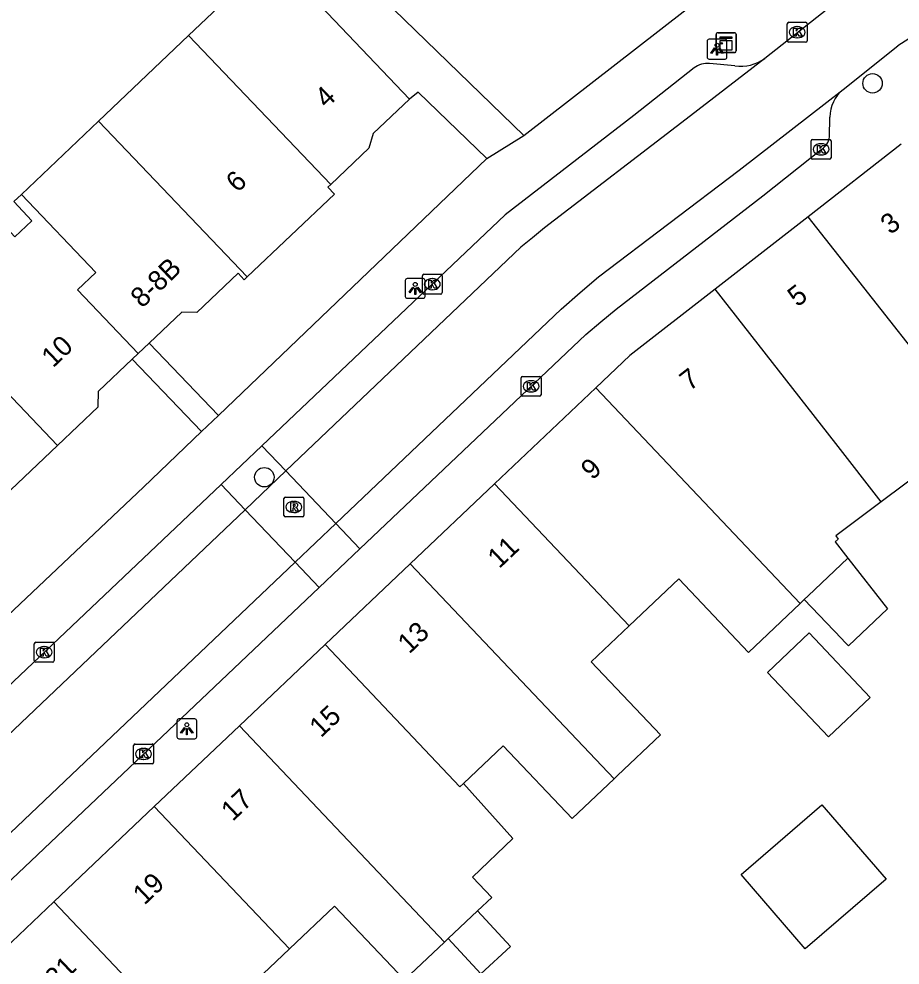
# Model space of a CAD drawing. Extents: x 160356 to 161355, y 381727 to 382845.
# Drawn here: x 161079.9 to 161124.22, y 382619.01 to 382666.62 of the extents above; entities that cross this region are included whole.
import ezdxf

# ---------------------------------------------------------------- set-up
doc = ezdxf.new("R2010")
doc.units = 0
for name, color, linetype in [('IMGEO_Boom', 7, 'Continuous'), ('IMGEO_Kast', 7, 'Continuous'), ('IMGEO_Kolk', 7, 'Continuous'), ('IMGEO_Lichtpunt', 7, 'Continuous'), ('IMGEO_Pand', 7, 'Continuous'), ('IMGEO_Pand_nummerreeks', 7, 'Continuous'), ('IMGEO_Parkeervlak_open', 7, 'Continuous'), ('IMGEO_Rijbaan_lokaal_open', 7, 'Continuous'), ('IMGEO_Rioolput', 7, 'Continuous'), ('IMGEO_Voetpad_open', 7, 'Continuous')]:
    doc.layers.add(name, color=color, linetype=linetype)

msp = doc.modelspace()

# ---------------------------------------------------------------- linework, layer by layer
at = {"layer": 'IMGEO_Boom'}
for centre in [(161122.84, 382663.381), (161092.245, 382643.559)]:
    msp.add_circle(centre, 0.489, dxfattribs=at)
at = {"layer": 'IMGEO_Kast'}
for p, q in [((161114.974, 382665.005), (161114.974, 382665.846)), ((161114.974, 382665.846), (161114.974, 382665.005)), ((161115.049, 382665.93), (161115.89, 382665.93)), ((161115.89, 382665.93), (161115.049, 382665.93)), ((161115.974, 382665.855), (161115.974, 382665.014)), ((161115.974, 382665.014), (161115.974, 382665.855)), ((161115.899, 382664.93), (161115.058, 382664.93)), ((161115.058, 382664.93), (161115.899, 382664.93))]:
    msp.add_line(p, q, dxfattribs=at)
for points in [[(161115.169, 382665.72), (161115.769, 382665.72), (161115.769, 382665.635), (161115.169, 382665.635), (161115.169, 382665.72)], [(161115.169, 382665.545), (161115.769, 382665.545), (161115.769, 382665.056), (161115.169, 382665.056), (161115.169, 382665.545)]]:
    msp.add_lwpolyline(points, dxfattribs=at)
msp.add_circle((161115.253, 382665.394), 0.0377, dxfattribs=at)
for centre, start, end in [((161115.052, 382665.852), 92.4484, 184.2845), ((161115.052, 382665.852), 92.4484, 184.2845), ((161115.896, 382665.852), 2.4484, 94.2845), ((161115.896, 382665.852), 2.4484, 94.2845), ((161115.052, 382665.008), 182.4484, 274.2845), ((161115.052, 382665.008), 182.4484, 274.2845), ((161115.896, 382665.008), 272.4484, 4.2845), ((161115.896, 382665.008), 272.4484, 4.2845)]:
    msp.add_arc(centre, 0.0779, start, end, dxfattribs=at)
at = {"layer": 'IMGEO_Kolk'}
for p, q in [((161118.623, 382666.455), (161119.475, 382666.455)), ((161118.548, 382665.529), (161118.548, 382666.381)), ((161119.036, 382666.235), (161119.061, 382666.235)), ((161119.549, 382666.381), (161119.549, 382665.529)), ((161119.059, 382665.675), (161119.034, 382665.675)), ((161119.475, 382665.455), (161118.623, 382665.455)), ((161119.749, 382659.636), (161119.749, 382660.488)), ((161119.824, 382660.562), (161120.676, 382660.562)), ((161120.237, 382660.342), (161120.262, 382660.342)), ((161120.75, 382660.488), (161120.75, 382659.636)), ((161120.26, 382659.782), (161120.235, 382659.782)), ((161120.676, 382659.562), (161119.824, 382659.562)), ((161100.192, 382652.849), (161100.192, 382653.701)), ((161100.267, 382653.775), (161101.119, 382653.775)), ((161101.193, 382653.701), (161101.193, 382652.849)), ((161100.68, 382653.555), (161100.705, 382653.555)), ((161101.119, 382652.775), (161100.267, 382652.775)), ((161100.703, 382652.995), (161100.678, 382652.995)), ((161105.161, 382647.708), (161105.161, 382648.56)), ((161105.236, 382648.634), (161106.088, 382648.634)), ((161105.649, 382648.414), (161105.674, 382648.414)), ((161106.162, 382648.56), (161106.162, 382647.708)), ((161105.672, 382647.854), (161105.647, 382647.854)), ((161106.088, 382647.634), (161105.236, 382647.634)), ((161080.669, 382634.33), (161080.669, 382635.182)), ((161080.744, 382635.256), (161081.596, 382635.256)), ((161081.157, 382635.036), (161081.182, 382635.036)), ((161081.67, 382635.182), (161081.67, 382634.33)), ((161081.596, 382634.256), (161080.744, 382634.256)), ((161081.18, 382634.476), (161081.155, 382634.476)), ((161085.667, 382629.209), (161085.667, 382630.061)), ((161085.742, 382630.135), (161086.594, 382630.135)), ((161086.155, 382629.915), (161086.18, 382629.915)), ((161086.668, 382630.061), (161086.668, 382629.209)), ((161086.178, 382629.355), (161086.153, 382629.355)), ((161086.594, 382629.135), (161085.742, 382629.135))]:
    msp.add_line(p, q, dxfattribs=at)
for points in [[(161118.623, 382666.455), (161119.475, 382666.455)], [(161118.548, 382665.529), (161118.548, 382666.381)], [(161118.869, 382666.155), (161118.992, 382666.155), (161118.992, 382666.004), (161119.122, 382666.155), (161119.286, 382666.155), (161119.14, 382666.004), (161119.293, 382665.755), (161119.141, 382665.755), (161119.056, 382665.919), (161118.992, 382665.852), (161118.992, 382665.755), (161118.869, 382665.755), (161118.869, 382666.155)], [(161119.549, 382666.381), (161119.549, 382665.529)], [(161119.475, 382665.455), (161118.623, 382665.455)], [(161119.749, 382659.636), (161119.749, 382660.488)], [(161119.824, 382660.562), (161120.676, 382660.562)], [(161120.07, 382660.262), (161120.193, 382660.262), (161120.193, 382660.111), (161120.323, 382660.262), (161120.487, 382660.262), (161120.341, 382660.111), (161120.494, 382659.862), (161120.342, 382659.862), (161120.257, 382660.026), (161120.193, 382659.959), (161120.193, 382659.862), (161120.07, 382659.862), (161120.07, 382660.262)], [(161120.75, 382660.488), (161120.75, 382659.636)], [(161120.676, 382659.562), (161119.824, 382659.562)], [(161100.192, 382652.849), (161100.192, 382653.701)], [(161100.267, 382653.775), (161101.119, 382653.775)], [(161101.193, 382653.701), (161101.193, 382652.849)], [(161100.513, 382653.475), (161100.636, 382653.475), (161100.636, 382653.324), (161100.766, 382653.475), (161100.93, 382653.475), (161100.784, 382653.324), (161100.937, 382653.075), (161100.785, 382653.075), (161100.7, 382653.239), (161100.636, 382653.172), (161100.636, 382653.075), (161100.513, 382653.075), (161100.513, 382653.475)], [(161101.119, 382652.775), (161100.267, 382652.775)], [(161105.161, 382647.708), (161105.161, 382648.56)], [(161105.236, 382648.634), (161106.088, 382648.634)], [(161105.482, 382648.334), (161105.605, 382648.334), (161105.605, 382648.183), (161105.735, 382648.334), (161105.899, 382648.334), (161105.753, 382648.183), (161105.906, 382647.934), (161105.754, 382647.934), (161105.669, 382648.098), (161105.605, 382648.031), (161105.605, 382647.934), (161105.482, 382647.934), (161105.482, 382648.334)], [(161106.162, 382648.56), (161106.162, 382647.708)], [(161106.088, 382647.634), (161105.236, 382647.634)], [(161080.669, 382634.33), (161080.669, 382635.182)], [(161080.744, 382635.256), (161081.596, 382635.256)], [(161081.67, 382635.182), (161081.67, 382634.33)], [(161080.99, 382634.956), (161081.113, 382634.956), (161081.113, 382634.805), (161081.243, 382634.956), (161081.407, 382634.956), (161081.261, 382634.805), (161081.414, 382634.556), (161081.262, 382634.556), (161081.177, 382634.72), (161081.113, 382634.653), (161081.113, 382634.556), (161080.99, 382634.556), (161080.99, 382634.956)], [(161081.596, 382634.256), (161080.744, 382634.256)], [(161085.667, 382629.209), (161085.667, 382630.061)], [(161085.742, 382630.135), (161086.594, 382630.135)], [(161085.988, 382629.835), (161086.111, 382629.835), (161086.111, 382629.684), (161086.241, 382629.835), (161086.405, 382629.835), (161086.259, 382629.684), (161086.412, 382629.435), (161086.26, 382629.435), (161086.175, 382629.599), (161086.111, 382629.532), (161086.111, 382629.435), (161085.988, 382629.435), (161085.988, 382629.835)], [(161086.668, 382630.061), (161086.668, 382629.209)], [(161086.594, 382629.135), (161085.742, 382629.135)]]:
    msp.add_lwpolyline(points, dxfattribs=at)
for centre, start, end in [((161118.625, 382666.379), 91.552, 178.448), ((161118.625, 382666.379), 91.552, 178.448), ((161119.473, 382666.379), 1.552, 88.448), ((161119.473, 382666.379), 1.552, 88.448), ((161118.625, 382665.531), 181.552, 268.448), ((161118.625, 382665.531), 181.552, 268.448), ((161119.473, 382665.531), 271.552, 358.448), ((161119.473, 382665.531), 271.552, 358.448), ((161119.826, 382660.486), 91.552, 178.448), ((161119.826, 382660.486), 91.552, 178.448), ((161120.674, 382660.486), 1.552, 88.448), ((161120.674, 382660.486), 1.552, 88.448), ((161119.826, 382659.638), 181.552, 268.448), ((161119.826, 382659.638), 181.552, 268.448), ((161120.674, 382659.638), 271.552, 358.448), ((161120.674, 382659.638), 271.552, 358.448), ((161100.269, 382653.699), 91.552, 178.448), ((161100.269, 382653.699), 91.552, 178.448), ((161101.117, 382653.699), 1.552, 88.448), ((161101.117, 382653.699), 1.552, 88.448), ((161100.269, 382652.851), 181.552, 268.448), ((161100.269, 382652.851), 181.552, 268.448), ((161101.117, 382652.851), 271.552, 358.448), ((161101.117, 382652.851), 271.552, 358.448), ((161105.238, 382648.558), 91.552, 178.448), ((161105.238, 382648.558), 91.552, 178.448), ((161106.086, 382648.558), 1.552, 88.448), ((161106.086, 382648.558), 1.552, 88.448), ((161105.238, 382647.71), 181.552, 268.448), ((161105.238, 382647.71), 181.552, 268.448), ((161106.086, 382647.71), 271.552, 358.448), ((161106.086, 382647.71), 271.552, 358.448), ((161080.746, 382635.18), 91.552, 178.448), ((161080.746, 382635.18), 91.552, 178.448), ((161081.594, 382635.18), 1.552, 88.448), ((161081.594, 382635.18), 1.552, 88.448), ((161080.746, 382634.332), 181.552, 268.448), ((161080.746, 382634.332), 181.552, 268.448), ((161081.594, 382634.332), 271.552, 358.448), ((161081.594, 382634.332), 271.552, 358.448), ((161085.744, 382630.059), 91.552, 178.448), ((161085.744, 382630.059), 91.552, 178.448), ((161086.592, 382630.059), 1.552, 88.448), ((161086.592, 382630.059), 1.552, 88.448), ((161085.744, 382629.211), 181.552, 268.448), ((161085.744, 382629.211), 181.552, 268.448), ((161086.592, 382629.211), 271.552, 358.448), ((161086.592, 382629.211), 271.552, 358.448)]:
    msp.add_arc(centre, 0.0765, start, end, dxfattribs=at)
for centre, major_axis, ratio, start_param, end_param in [((161119.035, 382665.955), (-0.387, 0.002), 0.722429, 4.712389, 7.853982), ((161119.06, 382665.955), (-0.39, 0.002), 0.717154, 1.570796, 4.712389), ((161120.236, 382660.062), (-0.387, 0.002), 0.722429, 4.712389, 7.853982), ((161120.261, 382660.062), (-0.39, 0.002), 0.717154, 1.570796, 4.712389), ((161100.679, 382653.275), (-0.387, 0.002), 0.722429, 4.712389, 7.853982), ((161100.704, 382653.275), (-0.39, 0.002), 0.717154, 1.570796, 4.712389), ((161105.648, 382648.134), (-0.387, 0.002), 0.722429, 4.712389, 7.853982), ((161105.673, 382648.134), (-0.39, 0.002), 0.717154, 1.570796, 4.712389), ((161081.156, 382634.756), (-0.387, 0.002), 0.722429, 4.712389, 7.853982), ((161081.181, 382634.756), (-0.39, 0.002), 0.717154, 1.570796, 4.712389), ((161086.154, 382629.635), (-0.387, 0.002), 0.722429, 4.712389, 7.853982), ((161086.179, 382629.635), (-0.39, 0.002), 0.717154, 1.570796, 4.712389)]:
    msp.add_ellipse(centre, major_axis=major_axis, ratio=ratio, start_param=start_param, end_param=end_param, dxfattribs=at)
at = {"layer": 'IMGEO_Lichtpunt'}
for p, q in [((161114.52, 382665.503), (161114.52, 382664.696)), ((161114.52, 382665.503), (161114.52, 382664.696)), ((161115.422, 382665.598), (161114.614, 382665.598)), ((161115.422, 382665.598), (161114.614, 382665.598)), ((161115.516, 382664.696), (161115.516, 382665.503)), ((161115.516, 382664.696), (161115.516, 382665.503)), ((161114.614, 382664.602), (161115.422, 382664.602)), ((161114.614, 382664.602), (161115.422, 382664.602)), ((161100.236, 382653.56), (161099.428, 382653.56)), ((161100.236, 382653.56), (161099.428, 382653.56)), ((161099.334, 382653.465), (161099.334, 382652.658)), ((161099.334, 382653.465), (161099.334, 382652.658)), ((161100.33, 382652.658), (161100.33, 382653.465)), ((161100.33, 382652.658), (161100.33, 382653.465)), ((161099.428, 382652.564), (161100.236, 382652.564)), ((161099.428, 382652.564), (161100.236, 382652.564)), ((161087.845, 382631.304), (161087.845, 382630.497)), ((161087.845, 382631.304), (161087.845, 382630.497)), ((161088.747, 382631.399), (161087.939, 382631.399)), ((161088.747, 382631.399), (161087.939, 382631.399)), ((161088.841, 382630.497), (161088.841, 382631.304)), ((161088.841, 382630.497), (161088.841, 382631.304)), ((161087.939, 382630.403), (161088.747, 382630.403)), ((161087.939, 382630.403), (161088.747, 382630.403))]:
    msp.add_line(p, q, dxfattribs=at)
for points in [[(161114.894, 382665.167), (161114.933, 382665.139), (161114.745, 382664.877), (161114.707, 382664.904), (161114.894, 382665.167)], [(161114.996, 382665.119), (161115.043, 382665.119), (161115.043, 382664.797), (161114.996, 382664.797), (161114.996, 382665.119)], [(161115.106, 382665.139), (161115.144, 382665.166), (161115.331, 382664.904), (161115.292, 382664.876), (161115.106, 382665.139)], [(161099.708, 382653.129), (161099.747, 382653.101), (161099.559, 382652.839), (161099.521, 382652.866), (161099.708, 382653.129)], [(161099.92, 382653.101), (161099.958, 382653.128), (161100.145, 382652.866), (161100.106, 382652.838), (161099.92, 382653.101)], [(161099.81, 382653.081), (161099.857, 382653.081), (161099.857, 382652.759), (161099.81, 382652.759), (161099.81, 382653.081)], [(161088.219, 382630.968), (161088.258, 382630.94), (161088.07, 382630.678), (161088.032, 382630.705), (161088.219, 382630.968)], [(161088.321, 382630.92), (161088.368, 382630.92), (161088.368, 382630.598), (161088.321, 382630.598), (161088.321, 382630.92)], [(161088.431, 382630.94), (161088.469, 382630.967), (161088.656, 382630.705), (161088.617, 382630.677), (161088.431, 382630.94)]]:
    msp.add_lwpolyline(points, dxfattribs=at)
for centre in [(161115.019, 382665.301), (161099.833, 382653.263), (161088.344, 382631.102)]:
    msp.add_circle(centre, 0.0994, dxfattribs=at)
for centre, start, end in [((161114.614, 382665.503), 90, 180), ((161114.614, 382665.503), 90, 180), ((161115.422, 382665.503), 0, 90), ((161115.422, 382665.503), 0, 90), ((161114.614, 382664.696), 180, 270), ((161114.614, 382664.696), 180, 270), ((161115.422, 382664.696), 270, 0), ((161115.422, 382664.696), 270, 360), ((161099.428, 382653.465), 90, 180), ((161099.428, 382653.465), 90, 180), ((161100.236, 382653.465), 0, 90), ((161100.236, 382653.465), 0, 90), ((161099.428, 382652.658), 180, 270), ((161099.428, 382652.658), 180, 270), ((161100.236, 382652.658), 270, 0), ((161100.236, 382652.658), 270, 360), ((161087.939, 382631.304), 90, 180), ((161087.939, 382631.304), 90, 180), ((161088.747, 382631.304), 0, 90), ((161088.747, 382631.304), 0, 90), ((161087.939, 382630.497), 180, 270), ((161087.939, 382630.497), 180, 270), ((161088.747, 382630.497), 270, 0), ((161088.747, 382630.497), 270, 360)]:
    msp.add_arc(centre, 0.0946, start, end, dxfattribs=at)
at = {"layer": 'IMGEO_Pand'}
for points in [[(161088.435, 382665.793), (161089.025, 382666.354), (161092.667, 382669.815)], [(161092.667, 382669.815), (161099.539, 382662.581)], [(161083.901, 382661.483), (161088.435, 382665.793)], [(161088.435, 382665.793), (161095.586, 382658.293)], [(161099.539, 382662.581), (161097.726, 382660.859), (161097.508, 382660.119), (161095.586, 382658.293)], [(161080.02, 382657.794), (161083.901, 382661.483)], [(161091.381, 382653.641), (161083.901, 382661.483)], [(161124.278, 382660.313), (161119.601, 382656.671)], [(161095.586, 382658.293), (161095.44, 382658.154), (161095.767, 382657.809), (161091.381, 382653.641)], [(161078.826, 382656.581), (161079.7, 382655.66), (161080.549, 382656.467), (161079.634, 382657.428)], [(161079.634, 382657.428), (161080.02, 382657.794)], [(161085.903, 382649.784), (161082.852, 382652.984), (161083.771, 382653.86), (161080.02, 382657.794)], [(161119.601, 382656.671), (161114.926, 382653.031)], [(161128.874, 382644.887), (161119.601, 382656.671)], [(161091.381, 382653.641), (161091.234, 382653.501), (161090.928, 382653.824), (161088.844, 382651.843), (161088.09, 382651.863), (161086.45, 382650.304)], [(161074.688, 382652.648), (161081.834, 382645.154)], [(161114.926, 382653.031), (161110.629, 382649.685), (161108.912, 382648.055)], [(161123.27, 382642.317), (161120.985, 382645.251), (161114.926, 382653.031)], [(161085.903, 382649.784), (161086.45, 382650.304)], [(161085.601, 382649.497), (161085.903, 382649.784)], [(161081.834, 382645.154), (161083.888, 382647.106), (161083.908, 382647.888), (161085.601, 382649.497)], [(161103.815, 382643.22), (161108.912, 382648.055)], [(161108.912, 382648.055), (161119.202, 382637.209)], [(161081.834, 382645.154), (161079.487, 382642.923), (161078.82, 382642.94), (161077.33, 382641.524)], [(161128.874, 382644.887), (161126.604, 382643.101), (161125.881, 382644.021), (161125.716, 382643.891), (161125.586, 382644.056), (161123.27, 382642.317)], [(161103.815, 382643.22), (161099.58, 382639.201)], [(161110.592, 382636.077), (161103.815, 382643.22)], [(161123.27, 382642.317), (161120.988, 382640.604), (161121.118, 382640.439), (161120.953, 382640.309), (161121.602, 382639.484)], [(161121.602, 382639.484), (161123.599, 382636.945), (161121.622, 382635.071), (161121.448, 382635.254), (161121.272, 382635.44), (161119.408, 382637.404)], [(161121.602, 382639.484), (161119.608, 382637.594), (161119.408, 382637.404)], [(161095.298, 382635.139), (161099.58, 382639.201)], [(161099.58, 382639.201), (161109.842, 382628.385)], [(161119.202, 382637.209), (161116.606, 382634.748), (161113.096, 382638.451), (161110.592, 382636.077)], [(161119.408, 382637.404), (161119.202, 382637.209)], [(161110.592, 382636.077), (161108.691, 382634.274), (161112.176, 382630.598), (161110.012, 382628.546), (161109.842, 382628.385)], [(161117.549, 382633.737), (161119.644, 382635.723), (161122.716, 382632.482), (161120.621, 382630.497), (161117.549, 382633.737)], [(161095.298, 382635.139), (161090.987, 382631.048)], [(161102.259, 382628.153), (161102.084, 382627.987), (161095.298, 382635.139)], [(161090.987, 382631.048), (161086.708, 382626.988)], [(161090.987, 382631.048), (161101.312, 382620.166)], [(161109.842, 382628.385), (161107.726, 382626.378), (161104.25, 382630.04), (161102.259, 382628.153)], [(161102.964, 382621.732), (161103.681, 382622.412), (161102.718, 382623.428), (161104.737, 382625.375), (161102.259, 382628.153)], [(161086.708, 382626.988), (161081.652, 382622.191)], [(161086.708, 382626.988), (161093.505, 382619.824)], [(161116.225, 382623.564), (161120.285, 382627.075), (161123.519, 382623.336), (161119.458, 382619.825), (161116.225, 382623.564)], [(161081.652, 382622.191), (161077.404, 382618.162)], [(161091.989, 382611.296), (161081.652, 382622.191)], [(161101.312, 382620.166), (161099.302, 382618.26), (161095.778, 382621.978), (161093.505, 382619.824)], [(161102.964, 382621.732), (161101.499, 382620.343)], [(161101.499, 382620.343), (161103.137, 382618.571), (161104.619, 382619.942), (161102.964, 382621.732)], [(161101.312, 382620.166), (161101.499, 382620.343)], [(161093.505, 382619.824), (161091.515, 382617.937), (161095.055, 382614.202), (161091.989, 382611.296)]]:
    msp.add_lwpolyline(points, dxfattribs=at)
at = {"layer": 'IMGEO_Parkeervlak_open'}
for points in [[(161092.119, 382645.144), (161093.324, 382643.878)], [(161091.273, 382641.927), (161090.066, 382643.197)], [(161095.838, 382641.234), (161097.05, 382639.96)], [(161093.787, 382639.284), (161094.997, 382638.011)]]:
    msp.add_lwpolyline(points, dxfattribs=at)
at = {"layer": 'IMGEO_Rijbaan_lokaal_open'}
for points in [[(161121.151, 382667.576), (161117.421, 382664.636)], [(161121.355, 382663.069), (161124.115, 382665.263)], [(161117.421, 382664.636), (161113.456, 382661.572), (161106.342, 382656.115), (161105.735, 382655.605), (161105.154, 382655.131), (161093.324, 382643.878)], [(161095.838, 382641.234), (161107.179, 382652.019), (161108.127, 382652.855), (161109.061, 382653.65), (161116.128, 382659.018), (161121.355, 382663.069)], [(161093.324, 382643.878), (161091.273, 382641.927)], [(161093.324, 382643.878), (161095.838, 382641.234)], [(161046.844, 382599.665), (161091.273, 382641.927)], [(161091.273, 382641.927), (161093.787, 382639.284)], [(161095.838, 382641.234), (161093.787, 382639.284)], [(161093.787, 382639.284), (161040.575, 382588.681)]]:
    msp.add_lwpolyline(points, dxfattribs=at)
msp.add_arc((161127.313, 382660.899), 5.41, 89.5097, 126.2333, dxfattribs=at)
at = {"layer": 'IMGEO_Rioolput'}
for p, q in [((161093.228, 382641.638), (161093.228, 382642.49)), ((161093.303, 382642.564), (161094.155, 382642.564)), ((161093.716, 382642.344), (161093.741, 382642.344)), ((161094.229, 382642.49), (161094.229, 382641.638)), ((161093.739, 382641.784), (161093.714, 382641.784)), ((161094.155, 382641.564), (161093.303, 382641.564))]:
    msp.add_line(p, q, dxfattribs=at)
for points in [[(161093.228, 382641.638), (161093.228, 382642.49)], [(161093.303, 382642.564), (161094.155, 382642.564)], [(161093.817, 382642.262), (161093.565, 382642.264), (161093.565, 382641.864)], [(161093.743, 382642.183), (161093.689, 382642.183), (161093.689, 382642.102)], [(161094.229, 382642.49), (161094.229, 382641.638)], [(161093.565, 382641.864), (161093.689, 382641.864), (161093.689, 382642.026), (161093.7, 382642.026)], [(161093.689, 382642.102), (161093.741, 382642.102)], [(161093.747, 382641.997), (161093.818, 382641.864), (161093.958, 382641.864), (161093.893, 382641.99)], [(161094.155, 382641.564), (161093.303, 382641.564)]]:
    msp.add_lwpolyline(points, dxfattribs=at)
for centre, radius, start, end in [((161093.305, 382642.488), 0.0765, 91.552, 178.448), ((161093.305, 382642.488), 0.0765, 91.552, 178.448), ((161093.749, 382642.087), 0.0964, 77.0061, 93.1865), ((161093.763, 382642.144), 0.0378, 276.6634, 79.6772), ((161093.816, 382642.152), 0.109, 350.3612, 89.416), ((161093.814, 382642.152), 0.112, 277.5842, 350.9817), ((161094.153, 382642.488), 0.0765, 1.552, 88.448), ((161094.153, 382642.488), 0.0765, 1.552, 88.448), ((161093.699, 382641.973), 0.0533, 26.0293, 88.6989), ((161093.725, 382642.291), 0.19, 274.7715, 282.9687), ((161093.798, 382641.937), 0.108, 29.5134, 73.7905), ((161093.305, 382641.64), 0.0765, 181.552, 268.448), ((161093.305, 382641.64), 0.0765, 181.552, 268.448), ((161094.153, 382641.64), 0.0765, 271.552, 358.448), ((161094.153, 382641.64), 0.0765, 271.552, 358.448)]:
    msp.add_arc(centre, radius, start, end, dxfattribs=at)
for centre, major_axis, ratio, start_param, end_param in [((161093.715, 382642.064), (-0.387, 0.002), 0.722429, 4.712389, 7.853982), ((161093.74, 382642.064), (-0.39, 0.002), 0.717154, 1.570796, 4.712389)]:
    msp.add_ellipse(centre, major_axis=major_axis, ratio=ratio, start_param=start_param, end_param=end_param, dxfattribs=at)
at = {"layer": 'IMGEO_Voetpad_open'}
for points in [[(161105.295, 382660.762), (161058.364, 382706.261), (161061.787, 382709.716)], [(161105.295, 382660.762), (161119.081, 382671.473)], [(161113.866, 382664.162), (161110.826, 382661.766), (161104.365, 382656.761), (161092.119, 382645.144)], [(161115.912, 382664.26), (161114.638, 382664.376)], [(161103.436, 382659.6), (161099.977, 382662.943), (161099.539, 382662.581)], [(161120.68, 382660.689), (161120.695, 382661.685)], [(161103.436, 382659.6), (161105.295, 382660.762)], [(161097.05, 382639.96), (161108.422, 382650.751), (161109.17, 382651.382), (161109.935, 382652.017), (161117.317, 382657.723), (161120.251, 382660.053)], [(161089.932, 382646.669), (161103.436, 382659.6)], [(161086.45, 382650.304), (161089.932, 382646.669)], [(161085.601, 382649.497), (161089.085, 382645.859)], [(161089.085, 382645.859), (161089.932, 382646.669)], [(161054.151, 382612.787), (161086.165, 382643.062), (161089.085, 382645.859)], [(161092.119, 382645.144), (161090.066, 382643.197)], [(161090.066, 382643.197), (161046.303, 382601.682), (161046.877, 382601.025)], [(161097.05, 382639.96), (161094.997, 382638.011)], [(161094.997, 382638.011), (161080.171, 382623.942), (161041.696, 382587.484)]]:
    msp.add_lwpolyline(points, dxfattribs=at)
for centre, radius, start, end in [((161116.209, 382666.283), 2.044, 261.6365, 306.3466), ((161114.517, 382663.314), 1.069, 83.4868, 127.5001), ((161122.513, 382661.667), 1.818, 129.5674, 179.4417), ((161119.834, 382660.797), 0.853, 299.2757, 352.7227)]:
    msp.add_arc(centre, radius, start, end, dxfattribs=at)

# ---------------------------------------------------------------- texts
at = {"layer": 'IMGEO_Pand_nummerreeks'}
for s, rotation, p in [('4', 43.5204, (161095.367, 382662.095)), ('6', 43.5204, (161090.894, 382657.846)), ('3', 37.904, (161123.737, 382655.735)), ('8-8B', 43.5505, (161086.095, 382652.035)), ('5', 37.9069, (161119.061, 382652.094)), ('10', 43.5219, (161081.616, 382649.035)), ('7', 37.9069, (161113.637, 382647.87)), ('9', 43.4951, (161108.749, 382643.38)), ('11', 43.4951, (161104.057, 382638.929)), ('13', 43.4932, (161099.534, 382634.636)), ('15', 43.4932, (161095.093, 382630.423)), ('17', 43.4951, (161090.652, 382626.21)), ('19', 43.4951, (161086.212, 382621.996)), ('21', 43.4951, (161081.787, 382617.799))]:
    msp.add_text(s, height=1, rotation=rotation, dxfattribs=at).set_placement(p)

doc.saveas('drawing.dxf')
